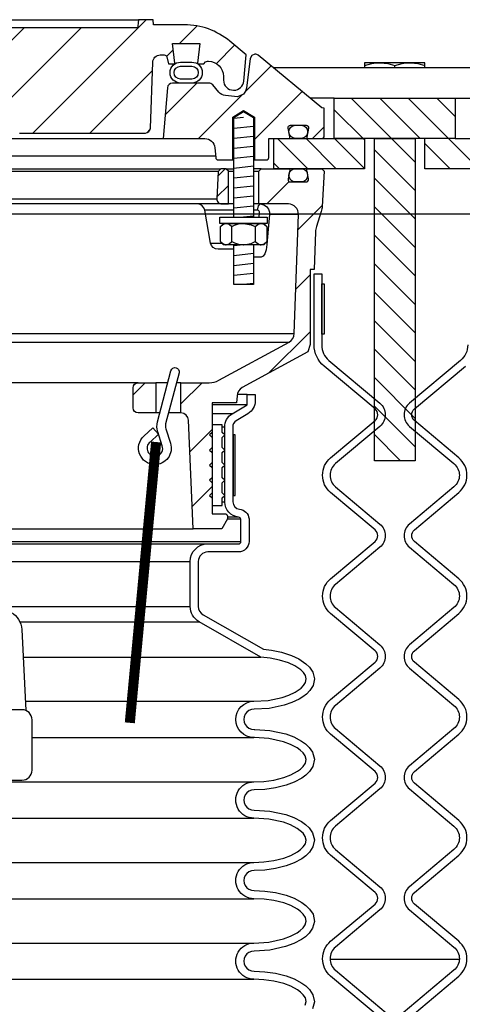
# Model space of a CAD drawing. Extents: x -285 to 5863, y 308 to 3178.
# Tile 525 of 622: x 5040.07 to 5045.56, y 974.21 to 986.43. Entities that reach past the tile are written whole.
import ezdxf

# ---------------------------------------------------------------- set-up
doc = ezdxf.new("R2010")
doc.units = 0
doc.header["$MEASUREMENT"] = 0
doc.header["$PDSIZE"] = 1
doc.layers.get('DEFPOINTS').update_dxf_attribs({"linetype": 'CONTINUOUS'})
for name, color, linetype in [('DIM', 3, 'CONTINUOUS'), ('FILL-CAP', 1, 'CONTINUOUS'), ('MULTI-PORT-MANHOLE', 2, 'CONTINUOUS'), ('MULTI-PORT-MANHOLE-HATCH', 252, 'CONTINUOUS'), ('MULTI-PORT-SHROUD', 1, 'CONTINUOUS'), ('MULTI-PORT-SPILL-BUCKET', 1, 'CONTINUOUS'), ('MULTI-PORT-SPILL-BUCKET-HATCH', 7, 'CONTINUOUS'), ('MULTI-PORT-SPILL-BUCKET-MANHOLE', 2, 'CONTINUOUS'), ('MULTI-PORT-SPILL-BUCKET-MANHOLE-HATCH', 7, 'CONTINUOUS'), ('MULTI-PORT-SPILL-BUCKET-SHROUD', 1, 'CONTINUOUS')]:
    doc.layers.add(name, color=color, linetype=linetype)
doc.layers.add('FREEZE-LINES', color=8, linetype='CONTINUOUS', plot=False)
doc.styles.add('SIMPLEX', font='simplex')
doc.dimstyles.new('DIM64', dxfattribs={"dimscale": 64, "dimtxt": 0.09375, "dimasz": 0.09375, "dimexe": 0.0625, "dimexo": 0.0625, "dimgap": 0.046875, "dimtad": 1, "dimdec": 4, "dimzin": 3, "dimdsep": 46, "dimlunit": 4, "dimtxsty": 'SIMPLEX', "dimcen": 0, "dimclrd": 256, "dimclre": 256, "dimclrt": 256, "dimadec": 0, "dimazin": 0, "dimtfac": 1, "dimtdec": 4, "dimtmove": 0, "dimatfit": 3, "dimfxl": 1, "dimfrac": 2, "dimtolj": 1, "dimtzin": 0, "dimarcsym": 0})
pattern_1 = [(135, (13026.4902, -192.00985), (0.176776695, 0.176776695), [])]
pattern_2 = [(45, (-2937.03963, -192.00985), (-0.35355339, 0.35355339), [])]

# ---------------------------------------------------------------- blocks, each defined once
blk = doc.blocks.new('*D53')
at = {"layer": 'DEFPOINTS', "color": 0, "transparency": 16777216}
for p in [(5440.235, 978.296), (4823.479, 978.015), (4823.479, 700.523)]:
    blk.add_point(p, dxfattribs=at)
at = {"layer": 'DIM', "lineweight": -2, "transparency": 16777216}
for p, q in [((5440.235, 974.296), (5440.235, 696.523)), ((4823.479, 974.015), (4823.479, 696.523)), ((5434.235, 700.523), (4829.479, 700.523))]:
    blk.add_line(p, q, dxfattribs=at)
at = {"layer": 'DIM', "transparency": 16777216}
for points in [[(4829.479, 701.523), (4829.479, 699.523), (4823.479, 700.523)], [(5434.235, 701.523), (5434.235, 699.523), (5440.235, 700.523)]]:
    blk.add_solid(points, dxfattribs=at)
at = {"layer": 'DIM', "transparency": 16777216, "insert": (5131.857, 708.095), "char_height": 6, "attachment_point": 5, "style": 'SIMPLEX'}
blk.add_mtext('\\A1;51\'-4 3/4" (F.V. TANK SLAB)', dxfattribs=at)

msp = doc.modelspace()

# ---------------------------------------------------------------- hatches: boundary and pattern name
at = {"layer": 'MULTI-PORT-MANHOLE-HATCH', "linetype": 'Continuous'}
h = msp.add_hatch(dxfattribs=at)
h.set_pattern_fill('LINE', color=256, scale=2, angle=45, style=0)
h.set_pattern_definition(pattern_1)
h.paths.add_polyline_path([(5043.97529, 985.45221), (5045.47529, 985.45221), (5045.47529, 984.95221), (5046.22529, 984.95221), (5046.22529, 984.57721), (5045.10029, 984.57721), (5045.10029, 984.95221), (5044.35029, 984.95221), (5044.35029, 984.57721), (5043.22529, 984.57721), (5043.22529, 984.95221), (5043.97529, 984.95221)])
h = msp.add_hatch(dxfattribs=at)
h.set_pattern_fill('LINE', color=256, scale=2, angle=45, style=0)
h.set_pattern_definition(pattern_1)
h.paths.add_polyline_path([(5044.47229, 984.95221), (5044.97829, 984.95221), (5044.97829, 980.95221), (5044.47229, 980.95221)])
at = {"layer": 'MULTI-PORT-SPILL-BUCKET-HATCH', "linetype": 'Continuous'}
h = msp.add_hatch(dxfattribs=at)
h.set_pattern_fill('LINE', color=256, scale=4, angle=45, style=0)
h.set_pattern_definition([(45, (-2801.2371, -220.5046), (-0.35355339, 0.35355339), [])])
edge = h.paths.add_edge_path(flags=16)
edge.add_line((5042.66279, 984.13971), (5042.66279, 984.54596))
edge.add_line((5042.66279, 984.54596), (5042.63154, 984.57721))
edge.add_line((5042.63154, 984.57721), (5042.56904, 984.57721))
edge.add_line((5042.56904, 984.57721), (5042.53606, 984.54424))
edge.add_line((5042.53606, 984.54424), (5042.51831, 984.20549))
edge.add_arc((5042.58073, 984.20222), 0.0625, 176.99787, 269.997947)
edge.add_line((5042.58072, 984.13971), (5042.66279, 984.13971))
edge = h.paths.add_edge_path()
edge.add_line((5041.54085, 981.92096), (5041.75933, 981.92096))
edge.add_line((5041.75933, 981.92096), (5041.75933, 981.54596))
edge.add_line((5041.75933, 981.54596), (5041.54085, 981.54596))
edge.add_arc((5041.54085, 981.60846), 0.0625, 180, 270, ccw=False)
edge.add_line((5041.47835, 981.60846), (5041.47835, 981.85846))
edge.add_arc((5041.54085, 981.85846), 0.0625, 90, 180, ccw=False)
edge = h.paths.add_edge_path()
edge.add_arc((5043.40593, 984.01471), 0.125, 358, 450)
edge.add_line((5043.40593, 984.13971), (5043.03779, 984.13971))
edge.add_line((5043.03779, 984.13971), (5043.03779, 984.54596))
edge.add_line((5043.03779, 984.54596), (5043.06904, 984.57721))
edge.add_line((5043.06904, 984.57721), (5043.40859, 984.57721))
edge.add_arc((5043.4086, 984.56222), 0.015, -11.010479, 90.011204, ccw=False)
edge.add_line((5043.42332, 984.55935), (5043.40215, 984.45043))
edge.add_arc((5043.43282, 984.44447), 0.03125, 169.001697, 270.001442)
edge.add_line((5043.43282, 984.41322), (5043.62476, 984.41322))
edge.add_arc((5043.62476, 984.44447), 0.03125, 269.999681, 370.999427)
edge.add_line((5043.65544, 984.45043), (5043.63426, 984.55936))
edge.add_arc((5043.64937, 984.5619), 0.01532, 88.573656, 189.573401, ccw=False)
edge.add_line((5043.64975, 984.57721), (5043.82056, 984.57721))
edge.add_line((5043.82056, 984.57721), (5043.84866, 984.54601))
edge.add_line((5043.84866, 984.54601), (5043.8258, 984.10986))
edge.add_arc((5043.57613, 984.12295), 0.25001, 342.100386, 357.000406, ccw=False)
edge.add_line((5043.81404, 984.0461), (5043.75407, 983.86044))
edge.add_arc((5043.99197, 983.7836), 0.25, 162.100003, 178.000095)
edge.add_line((5043.74212, 983.79232), (5043.72588, 983.32721))
edge.add_line((5043.72588, 983.32721), (5043.67533, 983.32721))
edge.add_line((5043.67533, 983.32721), (5043.67533, 982.39677))
edge.add_line((5043.67533, 982.39677), (5043.64788, 982.30378))
edge.add_line((5043.64788, 982.30378), (5042.83358, 981.86064))
edge.add_arc((5042.89333, 981.75085), 0.125, 118.554702, 177.000044)
edge.add_line((5042.76851, 981.75739), (5042.76398, 981.67096))
edge.add_line((5042.76398, 981.67096), (5042.46029, 981.67096))
edge.add_line((5042.46029, 981.67096), (5042.46029, 980.29596))
edge.add_line((5042.46029, 980.29596), (5042.61904, 980.29596))
edge.add_arc((5042.61904, 980.26471), 0.03125, 0, 90, ccw=False)
edge.add_line((5042.65029, 980.26471), (5042.65029, 980.23346))
edge.add_line((5042.65029, 980.23346), (5042.57812, 980.10846))
edge.add_line((5042.57812, 980.10846), (5042.22529, 980.10846))
edge.add_line((5042.22529, 980.10846), (5042.16644, 981.4563))
edge.add_arc((5042.07278, 981.45221), 0.09375, 2.499991, 90)
edge.add_line((5042.07278, 981.54596), (5042.07278, 981.92096))
edge.add_line((5042.07278, 981.92096), (5042.42318, 981.92096))
edge.add_arc((5042.42318, 982.17096), 0.25, 270.000244, 298.555091)
edge.add_line((5042.54268, 981.95137), (5043.41402, 982.42555))
edge.add_arc((5043.35427, 982.53535), 0.125, 298.554793, 357.999929)
edge.add_line((5043.47919, 982.53098), (5043.53085, 984.01035))
h = msp.add_hatch(dxfattribs=at)
h.set_pattern_fill('LINE', color=256, scale=4, angle=45, style=0)
h.set_pattern_definition([(45, (-2937.03963, -192.00985), (-0.35355339, 0.35355339), [])])
edge = h.paths.add_edge_path()
edge.add_line((5042.66279, 984.13971), (5042.66279, 984.54596))
edge.add_line((5042.66279, 984.54596), (5042.63154, 984.57721))
edge.add_line((5042.63154, 984.57721), (5042.56904, 984.57721))
edge.add_line((5042.56904, 984.57721), (5042.53606, 984.54424))
edge.add_line((5042.53606, 984.54424), (5042.51831, 984.20549))
edge.add_arc((5042.58073, 984.20222), 0.0625, 176.99787, 269.997947)
edge.add_line((5042.58072, 984.13971), (5042.66279, 984.13971))
at = {"layer": 'MULTI-PORT-SPILL-BUCKET-MANHOLE-HATCH', "linetype": 'Continuous'}
h = msp.add_hatch(dxfattribs=at)
h.set_pattern_fill('LINE', color=256, scale=4, angle=45, style=0)
h.set_pattern_definition(pattern_2)
h.paths.add_polyline_path([(5041.72213, 985.89861, -0.40402688), (5041.81582, 985.98909), (5041.86576, 985.98909, -0.33946204), (5041.89594, 985.96593), (5041.91904, 985.87971), (5041.98779, 985.87971), (5041.9967, 985.88862), (5041.96709, 986.12971), (5042.30849, 986.12971), (5042.27888, 985.88862), (5042.28779, 985.87971), (5042.35654, 985.87971), (5042.37864, 985.90181, -0.19891237), (5042.40073, 985.91096), (5042.41279, 985.91096, -0.41421356), (5042.60029, 985.72346), (5042.60029, 985.67659, 0.41824171), (5042.72701, 985.5516, 0.39283658), (5042.85325, 985.66569), (5042.88154, 985.98909), (5042.6786, 986.15938, 0.17633049), (5042.11616, 986.36409), (5041.73358, 986.36409), (5041.7292, 986.42659), (5041.5443, 986.42659), (5041.54145, 986.38589), (5041.53861, 986.34519), (5041.53796, 986.33589), (5041.5373, 986.32659), (5037.91291, 986.32659), (5037.91161, 986.34519), (5037.90876, 986.38589), (5037.90592, 986.42659), (5037.72074, 986.42659), (5037.71637, 986.36409), (5037.54658, 986.36409), (5037.54221, 986.42659), (5037.3547, 986.42659), (5037.35033, 986.36409), (5037.09637, 986.36409), (5037.09637, 986.42659), (5036.98041, 986.42659), (5036.98041, 986.36409), (5036.75621, 986.36409), (5036.75621, 986.42659), (5036.64025, 986.42659), (5036.64025, 986.36409), (5036.10025, 986.36409), (5036.09588, 986.42659), (5035.90837, 986.42659), (5035.904, 986.36409), (5035.78226, 986.36409), (5035.77789, 986.42659), (5035.58717, 986.42659), (5035.56572, 986.42409), (5035.5455, 986.4182), (5035.52656, 986.40897), (5035.50943, 986.39671), (5035.49462, 986.38174), (5035.48251, 986.36451), (5035.4765, 986.3528), (5035.47175, 986.34054), (5035.46807, 986.32667), (5035.466, 986.31248), (5035.43047, 985.90635), (5035.39493, 985.50022), (5035.38986, 985.44233), (5035.38408, 985.37627), (5035.38026, 985.36029), (5035.37266, 985.34065), (5035.36189, 985.32255), (5035.34822, 985.30653), (5035.33206, 985.29301), (5035.31386, 985.28242), (5035.2865, 985.27215), (5035.26026, 985.27034), (5033.12827, 985.27034), (5033.08296, 985.27884), (5033.04382, 985.30318), (5033.01615, 985.34006), (5033.00374, 985.38444), (5032.95726, 985.91569), (5032.96342, 985.96677), (5032.98962, 986.01104), (5033.03144, 986.041), (5033.08179, 986.05159), (5033.44384, 986.05159), (5033.49168, 986.06111), (5033.53223, 986.0882), (5033.55933, 986.12876), (5033.56885, 986.17659), (5033.56885, 986.30159), (5033.55933, 986.34943), (5033.53223, 986.38998), (5033.49168, 986.41708), (5033.44384, 986.42659), (5033.25633, 986.42659), (5033.25196, 986.36409), (5032.91555, 986.36409), (5032.86913, 986.36763), (5032.82271, 986.37129), (5032.77539, 986.36775), (5032.72736, 986.36409), (5032.66507, 986.36409), (5032.64227, 986.37014), (5032.62843, 986.38195), (5032.60206, 986.40256), (5032.57199, 986.41708), (5032.53941, 986.42464), (5032.50582, 986.42658), (5032.44055, 986.41595), (5032.38521, 986.38226), (5032.37597, 986.37429), (5032.35538, 986.36462), (5032.34072, 986.36409), (5032.31151, 986.36409), (5032.28913, 986.36585), (5032.26713, 986.37032), (5032.24535, 986.37627), (5032.2235, 986.38195), (5032.222, 986.38227), (5032.22049, 986.38258), (5032.20811, 986.3844), (5032.19562, 986.385), (5032.18159, 986.38424), (5032.16773, 986.38195), (5032.14588, 986.37626), (5032.12408, 986.37031), (5032.10204, 986.36584), (5032.07972, 986.36409), (5032.03024, 986.36409), (5032.00781, 986.37072), (5031.99303, 986.38136), (5031.99236, 986.38195), (5031.98574, 986.38746), (5031.97882, 986.39258), (5031.95695, 986.40526), (5031.93332, 986.41428), (5031.90784, 986.41965), (5031.88184, 986.42138), (5031.85434, 986.41944), (5031.82747, 986.41341), (5031.80185, 986.40283), (5031.77849, 986.3879), (5031.77486, 986.38498), (5031.76408, 986.37576), (5031.74156, 986.36505), (5031.72488, 986.36409), (5031.33442, 986.36409, 0.17632698), (5030.77198, 986.15938), (5030.56904, 985.98909), (5030.59733, 985.66569, 0.39283658), (5030.72357, 985.5516, 0.41824171), (5030.85029, 985.67659), (5030.85029, 985.72346, -0.41421356), (5031.03779, 985.91096), (5031.04985, 985.91096, -0.19891237), (5031.07194, 985.90181), (5031.09404, 985.87971), (5031.16279, 985.87971), (5031.1717, 985.88862), (5031.14209, 986.12971), (5031.48349, 986.12971), (5031.45388, 985.88862), (5031.46279, 985.87971), (5031.53154, 985.87971), (5031.55464, 985.96593, -0.3394582), (5031.58483, 985.98909), (5031.63476, 985.98909, -0.40402635), (5031.72845, 985.89861), (5031.75701, 985.08066, 0.40402635), (5031.81948, 985.02034), (5031.97811, 985.02034), (5032.02983, 985.02419), (5032.08155, 985.02788), (5032.43695, 985.02593), (5032.80385, 985.02426), (5032.83466, 985.02332), (5032.86538, 985.02087), (5032.87566, 985.02034), (5035.5517, 985.02034), (5035.59701, 985.02884), (5035.63616, 985.05318), (5035.66382, 985.09006), (5035.67624, 985.13444), (5035.7465, 985.93748), (5035.75891, 985.98188), (5035.78657, 986.01875), (5035.82572, 986.04309), (5035.87103, 986.05159), (5038.2759, 986.05159, -0.38887873), (5038.52495, 985.82338), (5038.5328, 985.73364, 0.38887873), (5038.59506, 985.67659), (5038.73137, 985.67659, -0.09968274), (5038.77975, 985.66685), (5039.94408, 985.17812, -0.27840381), (5040.02023, 985.07375), (5040.02091, 985.06598, 0.38887873), (5040.07072, 985.02034), (5041.63111, 985.02034, 0.40402623), (5041.69357, 985.08066)])
h = msp.add_hatch(dxfattribs=at)
h.set_pattern_fill('LINE', color=256, scale=4, angle=45, style=0)
h.set_pattern_definition(pattern_2)
edge = h.paths.add_edge_path()
edge.add_line((5041.90545, 985.58266), (5041.85029, 984.95221))
edge.add_line((5041.85029, 984.95221), (5042.36876, 984.95221))
edge.add_arc((5042.36876, 984.82721), 0.125, 5.000099, 90.000043, ccw=False)
edge.add_line((5042.49328, 984.83811), (5042.50405, 984.71511))
edge.add_arc((5042.53518, 984.71784), 0.03125, 185, 270)
edge.add_line((5042.53518, 984.68659), (5042.71659, 984.68659))
edge.add_line((5042.71659, 984.68659), (5042.71659, 985.21784))
edge.add_line((5042.71659, 985.21784), (5042.85029, 985.29818))
edge.add_line((5042.85029, 985.29818), (5042.98399, 985.21784))
edge.add_line((5042.98399, 985.21784), (5042.98399, 984.68659))
edge.add_line((5042.98399, 984.68659), (5043.13154, 984.68659))
edge.add_arc((5043.13154, 984.71784), 0.03125, 270, 360)
edge.add_line((5043.16279, 984.71784), (5043.16279, 984.95221))
edge.add_line((5043.16279, 984.95221), (5043.40784, 984.95221))
edge.add_arc((5043.40784, 984.96784), 0.01562, 270, 370.999746)
edge.add_line((5043.42317, 984.97082), (5043.40215, 985.079))
edge.add_arc((5043.43282, 985.08497), 0.03125, 90.000847, 191.000593, ccw=False)
edge.add_line((5043.43282, 985.11621), (5043.62476, 985.11621))
edge.add_arc((5043.62476, 985.08497), 0.03125, -10.998303, 90.001443, ccw=False)
edge.add_line((5043.65544, 985.079), (5043.63426, 984.97008))
edge.add_arc((5043.64899, 984.96722), 0.01501, 169.008936, 269.975776)
edge.add_line((5043.64899, 984.95221), (5043.81904, 984.95221))
edge.add_arc((5043.81904, 984.98346), 0.03125, 270, 360)
edge.add_line((5043.85029, 984.98346), (5043.85029, 985.32721))
edge.add_line((5043.85029, 985.32721), (5043.82198, 985.33252))
edge.add_line((5043.82198, 985.33252), (5043.031, 985.98463))
edge.add_arc((5042.99133, 985.93633), 0.0625, 50.600528, 90)
edge.add_line((5042.99133, 985.99883), (5042.95056, 985.9835))
edge.add_line((5042.95056, 985.9835), (5042.92979, 985.94503))
edge.add_line((5042.92979, 985.94503), (5042.8845, 985.57807))
edge.add_line((5042.8845, 985.57807), (5042.87259, 985.53793))
edge.add_line((5042.87259, 985.53793), (5042.8475, 985.50406))
edge.add_line((5042.8475, 985.50406), (5042.77529, 985.47127))
edge.add_line((5042.77529, 985.47127), (5042.62618, 985.48432))
edge.add_arc((5042.63707, 985.60885), 0.125, 220.000141, 265.000351, ccw=False)
edge.add_line((5042.54131, 985.52849), (5042.46672, 985.61739))
edge.add_arc((5042.41885, 985.57722), 0.0625, 40.001024, 90.001569)
edge.add_line((5042.41885, 985.63971), (5041.96771, 985.63971))
edge.add_arc((5041.96771, 985.57721), 0.0625, 90, 175)

# ---------------------------------------------------------------- linework, layer by layer
at = {"layer": 'FILL-CAP', "linetype": 'Continuous'}
msp.add_lwpolyline([(5039.96704, 979.06988, -0.2587825), (5040.09706, 978.86016), (5040.14801, 977.85434)], format="xyb", dxfattribs=at)
msp.add_lwpolyline([(5040.10029, 976.98881, 0.41421356), (5040.22529, 977.11381), (5040.22529, 977.73881, 0.41421356), (5040.10029, 977.86381), (5033.35029, 977.86381, 0.41421356), (5033.22529, 977.73881), (5033.22529, 977.11381, 0.41421356), (5033.35029, 976.98881)], format="xyb", close=True, dxfattribs=at)
at = {"layer": 'FREEZE-LINES', "linetype": 'Continuous'}
msp.add_line((5653.857, 984.01471), (4609.857, 984.01471), dxfattribs=at)
at = {"layer": 'MULTI-PORT-MANHOLE', "color": 1, "linetype": 'Continuous'}
msp.add_line((5044.72529, 985.82721), (5044.72529, 985.85807), dxfattribs=at)
at = {"layer": 'MULTI-PORT-MANHOLE', "linetype": 'Continuous'}
for p, q in [((5046.22864, 985.82721), (5043.22194, 985.82721)), ((5044.35029, 984.95221), (5043.97529, 984.95221)), ((5043.97529, 984.95221), (5044.35029, 984.95221)), ((5045.47529, 984.95221), (5045.10029, 984.95221))]:
    msp.add_line(p, q, dxfattribs=at)
at = {"layer": 'MULTI-PORT-MANHOLE', "color": 7, "linetype": 'Continuous'}
for p, q in [((5043.97529, 985.45221), (5043.6768, 985.45221)), ((5045.47529, 985.45221), (5045.77378, 985.45221)), ((5045.52714, 974.76471), (5043.92344, 974.76471))]:
    msp.add_line(p, q, dxfattribs=at)
at = {"layer": 'MULTI-PORT-MANHOLE', "color": 1, "linetype": 'Continuous'}
for points in [[(5044.35029, 985.85807), (5044.44215, 985.88237), (5044.48966, 985.8892), (5044.53779, 985.89156), (5044.55112, 985.89138), (5044.59477, 985.88826), (5044.63835, 985.88142), (5044.72529, 985.85807), (5044.81715, 985.88237), (5044.86466, 985.8892), (5044.91279, 985.89156), (5044.92612, 985.89138), (5044.96977, 985.88826), (5045.01335, 985.88142), (5045.10029, 985.85807)], [(5045.10029, 985.82721), (5045.10029, 985.89156), (5044.35029, 985.89156), (5044.35029, 985.82721)]]:
    msp.add_lwpolyline(points, dxfattribs=at)
at = {"layer": 'MULTI-PORT-MANHOLE', "linetype": 'Continuous'}
for points in [[(5043.97529, 985.45221), (5045.47529, 985.45221), (5045.47529, 984.95221), (5046.22529, 984.95221), (5046.22529, 984.57721), (5045.10029, 984.57721), (5045.10029, 984.95221), (5044.35029, 984.95221), (5044.35029, 984.57721), (5043.22529, 984.57721), (5043.22529, 984.95221), (5043.97529, 984.95221)], [(5044.97829, 984.95221), (5044.97829, 980.95221), (5044.47229, 980.95221), (5044.47229, 984.95221)]]:
    msp.add_lwpolyline(points, close=True, dxfattribs=at)
at = {"layer": 'MULTI-PORT-SHROUD', "color": 1, "linetype": 'Continuous'}
for points in [[(5044.56042, 974.02908), (5043.92995, 974.5581, -0.46630694), (5043.92995, 974.989), (5044.48142, 975.45173, 0.46630723), (5044.48142, 975.59537), (5043.92995, 976.0581, -0.46630723), (5043.92995, 976.489), (5044.48142, 976.95173, 0.46630723), (5044.48142, 977.09537), (5043.92995, 977.5581, -0.46630723), (5043.92995, 977.989), (5044.48142, 978.45173, 0.46630723), (5044.48142, 978.59537), (5043.92995, 979.0581, -0.46630723), (5043.92995, 979.489), (5044.48142, 979.95173, 0.46630723), (5044.48142, 980.09537), (5043.92995, 980.5581, -0.46630723), (5043.92995, 980.989), (5044.48142, 981.45173, 0.46630817), (5044.48142, 981.59537), (5043.84808, 982.1268, -0.22169529), (5043.72529, 982.39012), (5043.72529, 983.27355), (5043.81904, 983.27355), (5043.81904, 982.39013, 0.22169529), (5043.90834, 982.19861), (5044.54168, 981.66718, -0.46630908), (5044.54168, 981.37992), (5043.99021, 980.91718, 0.46630905), (5043.99021, 980.62992), (5044.54168, 980.16718, -0.46630905), (5044.54168, 979.87992), (5043.99021, 979.41718, 0.46630905), (5043.99021, 979.12992), (5044.54168, 978.66718, -0.46630905), (5044.54168, 978.37992), (5043.99021, 977.91718, 0.46630905), (5043.99021, 977.62992), (5044.54168, 977.16718, -0.46630905), (5044.54168, 976.87992), (5043.99021, 976.41718, 0.46630905), (5043.99021, 976.12992), (5044.54168, 975.66718, -0.46630905), (5044.54168, 975.37992), (5043.99021, 974.91718, 0.46630785), (5043.99021, 974.62992), (5044.62068, 974.10089, -0.29327778)], [(5045.63154, 982.39013, -0.22169529), (5045.54224, 982.19861), (5044.9089, 981.66718, 0.46630908), (5044.9089, 981.37992), (5045.46037, 980.91718, -0.46630905), (5045.46037, 980.62992), (5044.9089, 980.16718, 0.46630905), (5044.9089, 979.87992), (5045.46037, 979.41718, -0.46630905), (5045.46037, 979.12992), (5044.9089, 978.66718, 0.46630905), (5044.9089, 978.37992), (5045.46037, 977.91718, -0.46630905), (5045.46037, 977.62992), (5044.9089, 977.16718, 0.46630905), (5044.9089, 976.87992), (5045.46037, 976.41718, -0.46630905), (5045.46037, 976.12992), (5044.9089, 975.66718, 0.46630905), (5044.9089, 975.37992), (5045.46037, 974.91718, -0.46630785), (5045.46037, 974.62992), (5044.8299, 974.10089, 0.29327778)], [(5044.89016, 974.02908), (5045.52063, 974.5581, 0.46630694), (5045.52063, 974.989), (5044.96916, 975.45173, -0.46630723), (5044.96916, 975.59537), (5045.52063, 976.0581, 0.46630723), (5045.52063, 976.489), (5044.96916, 976.95173, -0.46630723), (5044.96916, 977.09537), (5045.52063, 977.5581, 0.46630723), (5045.52063, 977.989), (5044.96916, 978.45173, -0.46630723), (5044.96916, 978.59537), (5045.52063, 979.0581, 0.46630723), (5045.52063, 979.489), (5044.96916, 979.95173, -0.46630723), (5044.96916, 980.09537), (5045.52063, 980.5581, 0.46630723), (5045.52063, 980.989), (5044.96916, 981.45173, -0.46630817), (5044.96916, 981.59537), (5045.6025, 982.1268, 0.22169529)]]:
    msp.add_lwpolyline(points, format="xyb", dxfattribs=at)
at = {"layer": 'MULTI-PORT-SHROUD', "color": 7, "linetype": 'Continuous'}
msp.add_lwpolyline([(5043.81904, 982.52355), (5043.81904, 983.14855), (5043.84904, 983.14855), (5043.84904, 982.52355)], close=True, dxfattribs=at)
at = {"layer": 'MULTI-PORT-SPILL-BUCKET', "color": 7, "linetype": 'Continuous'}
for p, q in [((5030.88154, 984.57721), (5042.56904, 984.57721)), ((5042.53606, 984.54424), (5030.91452, 984.54424)), ((5042.63154, 984.57721), (5042.72709, 984.57721)), ((5042.66279, 984.54596), (5042.72709, 984.54596)), ((5043.06904, 984.57721), (5042.97349, 984.57721)), ((5042.97349, 984.54596), (5043.03779, 984.54596)), ((5042.72709, 984.13971), (5030.72349, 984.13971)), ((5030.93227, 984.20549), (5042.51831, 984.20549)), ((5043.03779, 984.13971), (5042.97349, 984.13971)), ((5042.72709, 984.06224), (5042.36917, 984.06224)), ((5043.02143, 984.06224), (5042.97349, 984.06224)), ((5043.53085, 984.01035), (5043.17261, 984.01035)), ((5042.44103, 983.65468), (5042.57932, 983.65469)), ((5029.97139, 982.53098), (5043.47919, 982.53098)), ((5032.47874, 982.42555), (5043.41402, 982.42555)), ((5041.54085, 981.92096), (5032.9035, 981.92096)), ((5041.90907, 981.92096), (5041.75933, 981.92096)), ((5042.07278, 981.92096), (5042.01741, 981.92096)), ((5041.81039, 981.54596), (5041.75933, 981.54596)), ((5042.07278, 981.54596), (5041.91873, 981.54596)), ((5032.65807, 980.10846), (5042.22529, 980.10846))]:
    msp.add_line(p, q, dxfattribs=at)
at = {"layer": 'MULTI-PORT-SPILL-BUCKET', "color": 2, "linetype": 'Continuous'}
for p, q in [((5042.70595, 983.67239), (5042.70595, 983.86054)), ((5042.99463, 983.86054), (5042.99463, 983.67239))]:
    msp.add_line(p, q, dxfattribs=at)
for points in [[(5042.72709, 983.97722), (5042.72709, 985.2119), (5042.85029, 985.28593), (5042.97349, 985.2119), (5042.97349, 983.97722)], [(5042.56162, 983.86054), (5042.5917, 983.88543), (5042.62472, 983.89921), (5042.63378, 983.89921), (5042.63378, 983.89921), (5042.6713, 983.8882), (5042.70595, 983.86054), (5042.73836, 983.8753), (5042.78879, 983.89176), (5042.84296, 983.89911), (5042.85029, 983.89921), (5042.9433, 983.88248), (5042.99463, 983.86054), (5043.02471, 983.88543), (5043.05773, 983.89921), (5043.0668, 983.89921), (5043.10431, 983.8882), (5043.13897, 983.86054)], [(5042.56162, 983.67239), (5042.5917, 983.64751), (5042.62472, 983.63372), (5042.63378, 983.63372), (5042.63378, 983.63372), (5042.6713, 983.64473), (5042.70595, 983.67239), (5042.73836, 983.65763), (5042.78879, 983.64117), (5042.84296, 983.63382), (5042.85029, 983.63372), (5042.9433, 983.65046), (5042.99463, 983.67239), (5043.02471, 983.64751), (5043.05773, 983.63372), (5043.0668, 983.63372), (5043.10431, 983.64473), (5043.13897, 983.67239)], [(5042.97349, 983.63372), (5042.97349, 983.13984), (5042.72709, 983.13984), (5042.72709, 983.63372)]]:
    msp.add_lwpolyline(points, dxfattribs=at)
at = {"layer": 'MULTI-PORT-SPILL-BUCKET', "linetype": 'Continuous'}
for points in [[(5043.53085, 984.01035, 0.42447482), (5043.40593, 984.13971), (5043.03779, 984.13971), (5043.03779, 984.54596), (5043.06904, 984.57721), (5043.40859, 984.57721, -0.47174628), (5043.42332, 984.55935), (5043.40215, 984.45043, 0.47162926), (5043.43282, 984.41322), (5043.62476, 984.41322, 0.47162926), (5043.65544, 984.45043), (5043.63426, 984.55936, -0.47162926), (5043.64975, 984.57721), (5043.82056, 984.57721), (5043.84866, 984.54601), (5043.8258, 984.10986, -0.06510535), (5043.81404, 984.0461), (5043.75407, 983.86044, 0.06948876), (5043.74212, 983.79232), (5043.72588, 983.32721), (5043.67533, 983.32721), (5043.67533, 982.39677), (5043.64788, 982.30378), (5042.83358, 981.86064, 0.26069176), (5042.76851, 981.75739), (5042.76398, 981.67096), (5042.46029, 981.67096), (5042.46029, 980.29596), (5042.61904, 980.29596, -0.41421356), (5042.65029, 980.26471), (5042.65029, 980.23346), (5042.57812, 980.10846), (5042.22529, 980.10846), (5042.16644, 981.4563, 0.40149071), (5042.07278, 981.54596), (5042.07278, 981.54596), (5042.07278, 981.92096), (5042.42318, 981.92096, 0.12524277), (5042.54268, 981.95137), (5043.41402, 982.42555, 0.265356), (5043.47919, 982.53098), (5043.53085, 984.01035)], [(5042.66279, 984.13971), (5042.66279, 984.54596), (5042.63154, 984.57721), (5042.56904, 984.57721), (5042.53606, 984.54424), (5042.51831, 984.20549, 0.4296343), (5042.58072, 984.13971), (5042.66279, 984.13971)]]:
    msp.add_lwpolyline(points, format="xyb", dxfattribs=at)
at = {"layer": 'MULTI-PORT-SPILL-BUCKET', "color": 7, "linetype": 'Continuous'}
for points in [[(5043.64479, 984.49322, -0.41421356), (5043.56479, 984.41322), (5043.49279, 984.41322, -0.41421356), (5043.41279, 984.49322), (5043.41279, 984.49722, -0.41421356), (5043.49279, 984.57722), (5043.56479, 984.57722, -0.41421356), (5043.64479, 984.49722)], [(5042.72709, 983.57721), (5042.53336, 983.57721, -0.36397024), (5042.44103, 983.65468), (5042.36917, 984.06224, 0.36397024), (5042.27684, 984.13971)]]:
    msp.add_lwpolyline(points, format="xyb", dxfattribs=at)
msp.add_lwpolyline([(5043.04383, 983.97721), (5043.04852, 984.02991), (5043.04777, 984.04047), (5043.04375, 984.04993), (5043.0369, 984.0572), (5043.02806, 984.0614), (5043.02143, 984.06224), (5043.0337, 984.11778), (5043.05676, 984.13971), (5043.10078, 984.1306), (5043.13409, 984.10858), (5043.15851, 984.07597), (5043.17127, 984.03642), (5043.17261, 984.01035), (5043.15599, 983.82583), (5043.13865, 983.63514), (5043.12835, 983.57032), (5043.11253, 983.52229), (5043.09216, 983.491), (5043.06949, 983.48019), (5043.05895, 983.48019), (5042.97349, 983.48019)], dxfattribs=at)
at = {"layer": 'MULTI-PORT-SPILL-BUCKET', "color": 2, "linetype": 'Continuous'}
for points in [[(5043.14329, 983.89921), (5042.55729, 983.89921), (5042.55729, 983.97722), (5042.55729, 983.97722), (5043.14329, 983.97722)], [(5043.10029, 983.89921), (5043.13897, 983.86054), (5043.13897, 983.67239), (5043.10029, 983.63372), (5042.60029, 983.63372), (5042.56162, 983.67239), (5042.56162, 983.86054), (5042.60029, 983.89921)], [(5042.58529, 980.49222), (5042.61654, 980.52347), (5042.58529, 980.55472), (5042.58529, 980.67972), (5042.61654, 980.71097), (5042.58529, 980.74222), (5042.58529, 980.86722), (5042.61654, 980.89847), (5042.58529, 980.92972), (5042.58529, 981.05472), (5042.61654, 981.08597), (5042.58529, 981.11722), (5042.58529, 981.24222), (5042.61654, 981.27347), (5042.58529, 981.30472), (5042.58529, 981.39847), (5042.46029, 981.39847), (5042.46029, 981.30472), (5042.42904, 981.27347), (5042.46029, 981.24222), (5042.46029, 981.11722), (5042.42904, 981.08597), (5042.46029, 981.05472), (5042.46029, 980.92972), (5042.42904, 980.89847), (5042.46029, 980.86722), (5042.46029, 980.74222), (5042.42904, 980.71097), (5042.46029, 980.67972), (5042.46029, 980.55472), (5042.42904, 980.52347), (5042.46029, 980.49222), (5042.46029, 980.39847), (5042.58529, 980.39847)]]:
    msp.add_lwpolyline(points, close=True, dxfattribs=at)
at = {"layer": 'MULTI-PORT-SPILL-BUCKET', "color": 1, "linetype": 'Continuous'}
msp.add_lwpolyline([(5041.74549, 980.90534, -0.67313043), (5041.61199, 981.25815), (5041.72392, 981.36018), (5041.79489, 981.28198), (5041.68897, 981.18543, 0.80377672), (5041.77363, 981.01389, 0.43550595), (5041.84151, 981.1387), (5041.78508, 981.31338, -0.14376727), (5041.7816, 981.43658), (5041.94846, 982.07062, -1), (5042.04978, 982.04396), (5041.88309, 981.41054, 0.14444497), (5041.88492, 981.34866), (5041.94209, 981.17071, -0.51620484)], format="xyb", close=True, dxfattribs=at)
at = {"layer": 'MULTI-PORT-SPILL-BUCKET', "linetype": 'Continuous'}
msp.add_lwpolyline([(5041.54085, 981.92096), (5041.75933, 981.92096), (5041.75933, 981.54596), (5041.54085, 981.54596, -0.41421356), (5041.47835, 981.60846), (5041.47835, 981.85846, -0.41421356)], format="xyb", close=True, dxfattribs=at)
at = {"layer": 'MULTI-PORT-SPILL-BUCKET', "color": 7, "const_width": 0.125}
msp.add_lwpolyline([(5041.76461, 981.1855), (5041.4382, 977.70075)], dxfattribs=at)
at = {"layer": 'MULTI-PORT-SPILL-BUCKET-HATCH', "linetype": 'Continuous'}
for p, q in [((5042.85029, 985.2119), (5042.72769, 985.19912)), ((5042.9729, 985.1012), (5042.72769, 985.07566)), ((5042.9729, 984.97774), (5042.72769, 984.95219)), ((5042.9729, 984.85427), (5042.72769, 984.82872)), ((5042.9729, 984.7308), (5042.72768, 984.70525)), ((5042.9729, 984.60733), (5042.72768, 984.58178)), ((5042.9729, 984.48386), (5042.72768, 984.45832)), ((5042.9729, 984.3604), (5042.72768, 984.33485)), ((5042.9729, 984.23693), (5042.72768, 984.21138)), ((5042.9729, 984.11346), (5042.72769, 984.08791)), ((5042.9729, 983.98999), (5042.85029, 983.97722))]:
    msp.add_line(p, q, dxfattribs=at)
at = {"layer": 'MULTI-PORT-SPILL-BUCKET-HATCH'}
for p, q in [((5042.85029, 983.63372), (5042.72769, 983.62094)), ((5042.9729, 983.52302), (5042.72769, 983.49747)), ((5042.9729, 983.39955), (5042.72769, 983.37401)), ((5042.9729, 983.27609), (5042.72769, 983.25054)), ((5042.9729, 983.15262), (5042.85029, 983.13984))]:
    msp.add_line(p, q, dxfattribs=at)
at = {"layer": 'MULTI-PORT-SPILL-BUCKET-MANHOLE', "color": 7, "linetype": 'Continuous'}
for p, q in [((5037.90592, 986.42659), (5041.54423, 986.42556)), ((5031.60029, 984.95221), (5041.85029, 984.95221))]:
    msp.add_line(p, q, dxfattribs=at)
at = {"layer": 'MULTI-PORT-SPILL-BUCKET-MANHOLE', "linetype": 'Continuous'}
for points in [[(5040.07072, 985.02034), (5041.63111, 985.02034, 0.40402623), (5041.69357, 985.08066), (5041.72213, 985.89861, -0.40402688), (5041.81582, 985.98909), (5041.86576, 985.98909, -0.33946204), (5041.89594, 985.96593), (5041.91904, 985.87971), (5041.98779, 985.87971), (5041.9967, 985.88862), (5041.96709, 986.12971), (5042.30849, 986.12971), (5042.27888, 985.88862), (5042.28779, 985.87971), (5042.35654, 985.87971), (5042.37864, 985.90181, -0.19891237), (5042.40073, 985.91096), (5042.41279, 985.91096, -0.41421356), (5042.60029, 985.72346), (5042.60029, 985.67659, 0.41421356), (5042.72529, 985.55159), (5042.72872, 985.55159, 0.38887873), (5042.85325, 985.66569), (5042.88154, 985.98909), (5042.6786, 986.15938, 0.17633049), (5042.11616, 986.36409), (5041.73358, 986.36409), (5041.7292, 986.42659), (5041.5443, 986.42659), (5041.54145, 986.38589), (5041.53861, 986.34519), (5041.53796, 986.33589), (5041.5373, 986.32659), (5037.91291, 986.32659)], [(5041.90545, 985.58266), (5041.85029, 984.95221), (5042.36876, 984.95221, -0.38887845), (5042.49328, 984.83811), (5042.50405, 984.71511, 0.38887873), (5042.53518, 984.68659), (5042.71659, 984.68659), (5042.71659, 985.21784), (5042.85029, 985.29818), (5042.98399, 985.21784), (5042.98399, 984.68659), (5043.13154, 984.68659, 0.41421356), (5043.16279, 984.71784), (5043.16279, 984.95221), (5043.40784, 984.95221, 0.47162926), (5043.42317, 984.97082), (5043.40215, 985.079, -0.47162926), (5043.43282, 985.11621), (5043.62476, 985.11621, -0.47162926), (5043.65544, 985.079), (5043.63426, 984.97008, 0.47145376), (5043.64899, 984.95221), (5043.81904, 984.95221, 0.41421356), (5043.85029, 984.98346), (5043.85029, 985.32721), (5043.82198, 985.33252), (5043.031, 985.98463, 0.17362646), (5042.99133, 985.99883), (5042.95056, 985.9835), (5042.92979, 985.94503), (5042.8845, 985.57807), (5042.87259, 985.53793), (5042.8475, 985.50406), (5042.77529, 985.47127), (5042.62618, 985.48432, -0.19891332), (5042.54131, 985.52849), (5042.46672, 985.61739, 0.22169716), (5042.41885, 985.63971), (5041.96771, 985.63971, 0.38887873), (5041.90545, 985.58266)]]:
    msp.add_lwpolyline(points, format="xyb", dxfattribs=at)
at = {"layer": 'MULTI-PORT-SPILL-BUCKET-MANHOLE', "color": 7, "linetype": 'Continuous'}
for points in [[(5042.20779, 985.89972, -1), (5042.20779, 985.63972), (5042.06779, 985.63972, -1), (5042.06779, 985.89972)], [(5042.20779, 985.68972), (5042.06779, 985.68972, -1), (5042.06779, 985.84972), (5042.20779, 985.84972, -1)]]:
    msp.add_lwpolyline(points, format="xyb", close=True, dxfattribs=at)
msp.add_lwpolyline([(5043.64479, 985.03222, -0.41421356), (5043.56479, 984.95222), (5043.49279, 984.95222, -0.41421356), (5043.41279, 985.03222), (5043.41279, 985.03622, -0.41421356), (5043.49279, 985.11622), (5043.56479, 985.11622, -0.41421356), (5043.64479, 985.03622)], format="xyb", dxfattribs=at)
msp.add_lwpolyline([(5042.50244, 984.73346), (5037.21665, 984.73346)], dxfattribs=at)
at = {"layer": 'MULTI-PORT-SPILL-BUCKET-SHROUD', "color": 7, "linetype": 'Continuous'}
for p, q in [((5042.89529, 981.77347), (5042.7704, 981.77347)), ((5042.89529, 981.64815), (5042.46029, 981.64815)), ((5042.70673, 981.53566), (5042.46029, 981.53566)), ((5042.61529, 981.3711), (5042.58529, 981.3711)), ((5042.61529, 980.43936), (5042.58529, 980.43936)), ((5042.81717, 980.22754), (5042.64687, 980.22754)), ((5042.78888, 980.25238), (5042.65029, 980.25238)), ((5032.6952, 979.95254), (5042.81717, 979.95254)), ((5032.70053, 979.92129), (5042.40654, 979.92129)), ((5032.73783, 979.70254), (5042.18779, 979.70254)), ((5039.92314, 979.1454), (5042.18779, 979.1454)), ((5040.07334, 978.95572), (5042.29758, 978.95572)), ((5040.11452, 978.5155), (5043.0639, 978.5155)), ((5040.14225, 977.96816), (5042.97775, 977.96816)), ((5040.22529, 977.51816), (5042.97775, 977.51816)), ((5039.88739, 976.96816), (5042.97776, 976.96816)), ((5038.85029, 976.51816), (5042.97776, 976.51816)), ((5039.15157, 975.96816), (5042.97776, 975.96816)), ((5039.15157, 975.51816), (5042.97776, 975.51816)), ((5039.13571, 974.96816), (5042.97776, 974.96816)), ((5039.15157, 974.51816), (5042.97776, 974.51816))]:
    msp.add_line(p, q, dxfattribs=at)
at = {"layer": 'MULTI-PORT-SPILL-BUCKET-SHROUD', "linetype": 'Continuous'}
msp.add_lwpolyline([(5043.61514, 974.19535), (5043.62772, 974.24037), (5043.61756, 974.28587), (5043.59112, 974.32589), (5043.55734, 974.35898), (5043.51927, 974.38696), (5043.43648, 974.43176), (5043.34845, 974.46477), (5043.22711, 974.49544), (5043.10321, 974.51273), (5042.97776, 974.51816, -1.00000016), (5042.97776, 974.96816), (5043.1629, 974.98028), (5043.34366, 975.02006), (5043.43165, 975.05249), (5043.51469, 975.0964), (5043.55306, 975.12388), (5043.5874, 975.1562), (5043.61501, 975.19511), (5043.62771, 975.24011), (5043.61766, 975.28565), (5043.59127, 975.32571), (5043.5575, 975.35884), (5043.51943, 975.38685), (5043.43663, 975.43169), (5043.34858, 975.46473), (5043.2272, 975.49542), (5043.10326, 975.51272), (5042.97776, 975.51816, -1.00000017), (5042.97776, 975.96816), (5043.10321, 975.9736), (5043.22711, 975.99089), (5043.34845, 976.02156), (5043.43648, 976.05456), (5043.51927, 976.09936), (5043.55734, 976.12735), (5043.59112, 976.16044), (5043.61756, 976.20045), (5043.62772, 976.24596), (5043.61514, 976.29097), (5043.58759, 976.32991), (5043.5533, 976.36226), (5043.51495, 976.38975), (5043.43196, 976.43369), (5043.34401, 976.46615), (5043.16332, 976.50599), (5042.97776, 976.51816, -1.00000017), (5042.97776, 976.96816), (5043.10321, 976.9736), (5043.2271, 976.99089), (5043.34844, 977.02156), (5043.43648, 977.05456), (5043.51926, 977.09936), (5043.55733, 977.12735), (5043.59112, 977.16044), (5043.61756, 977.20045), (5043.62771, 977.24596), (5043.61513, 977.29097), (5043.58759, 977.32991), (5043.55329, 977.36226), (5043.51495, 977.38975), (5043.43196, 977.43369), (5043.344, 977.46615), (5043.16331, 977.50599), (5042.9837, 977.51777), (5042.97775, 977.51816, -1), (5042.97775, 977.96816), (5043.15421, 977.97922), (5043.3271, 978.01508), (5043.41078, 978.04374), (5043.49052, 978.08188), (5043.5283, 978.10543), (5043.56342, 978.13266), (5043.59465, 978.16444), (5043.61841, 978.20221), (5043.6269, 978.24568), (5043.61631, 978.2886), (5043.59166, 978.32543), (5043.55997, 978.35664), (5043.48719, 978.40658), (5043.40702, 978.44398), (5043.29533, 978.48029), (5043.18074, 978.50341), (5043.0639, 978.5155), (5042.29758, 978.95572, -0.26853007), (5042.18779, 979.1454), (5042.18779, 979.70254, -0.41421356), (5042.40654, 979.92129), (5042.78592, 979.92129, 0.41421356), (5042.81717, 979.95254), (5042.81717, 980.22754, 0.33495079), (5042.78888, 980.25238, -0.37226186), (5042.61529, 980.43936), (5042.61529, 981.3711, -0.26412454), (5042.70673, 981.53566), (5042.89529, 981.64815), (5042.89529, 981.77347), (5042.99529, 981.77347), (5042.99529, 981.69784, -0.26412454), (5042.90385, 981.53682), (5042.75843, 981.45007, 0.26412454), (5042.71529, 981.37165), (5042.71529, 980.44146, 0.36520106), (5042.79894, 980.35188, -0.35854627), (5042.91717, 980.23422), (5042.91717, 979.95254, -0.41421356), (5042.78592, 979.82129), (5042.40654, 979.82129, 0.41421356), (5042.28779, 979.70254), (5042.28779, 979.1454, 0.26853007), (5042.34739, 979.04244), (5043.0953, 978.61279), (5043.19581, 978.60239), (5043.32076, 978.57718), (5043.44375, 978.53719), (5043.53696, 978.49371), (5043.62383, 978.4341), (5043.6691, 978.38952), (5043.70918, 978.32961), (5043.72928, 978.24819), (5043.71298, 978.16474), (5043.67354, 978.10205), (5043.63002, 978.05777), (5043.58554, 978.02327), (5043.53869, 977.99407), (5043.44868, 977.95102), (5043.35356, 977.91844), (5043.16756, 977.87986), (5042.98042, 977.86813, 1.02213573), (5042.98055, 977.61819), (5042.99025, 977.61756), (5043.17743, 977.60527), (5043.37221, 977.56234), (5043.47285, 977.5252), (5043.56772, 977.47496), (5043.61702, 977.43961), (5043.66346, 977.39581), (5043.70677, 977.33458), (5043.73078, 977.24869), (5043.71114, 977.16069), (5043.66869, 977.09644), (5043.62225, 977.05096), (5043.57292, 977.0147), (5043.47802, 976.96334), (5043.37834, 976.92597), (5043.24632, 976.8926), (5043.1123, 976.8739), (5042.97961, 976.86815, 1.01877101), (5042.98056, 976.61819), (5043.17744, 976.60527), (5043.37222, 976.56234), (5043.47286, 976.5252), (5043.56773, 976.47496), (5043.61702, 976.43961), (5043.66347, 976.39581), (5043.70678, 976.33458), (5043.73079, 976.24868), (5043.71115, 976.16069), (5043.6687, 976.09644), (5043.62226, 976.05096), (5043.57293, 976.0147), (5043.47803, 975.96334), (5043.37835, 975.92597), (5043.24633, 975.8926), (5043.11231, 975.8739), (5042.97961, 975.86815, 1.01490594), (5042.97961, 975.61818), (5043.11236, 975.61242), (5043.24643, 975.5937), (5043.37849, 975.56031), (5043.4782, 975.5229), (5043.57312, 975.47149), (5043.62247, 975.43519), (5043.66892, 975.38963), (5043.71133, 975.32523), (5043.73077, 975.23714), (5043.70657, 975.15133), (5043.66319, 975.09021), (5043.61673, 975.04647), (5043.56741, 975.01116), (5043.4725, 974.96097), (5043.37183, 974.92387), (5043.17699, 974.88099), (5042.98056, 974.86813, 1.01873998), (5042.97961, 974.61818), (5043.11231, 974.61243), (5043.24633, 974.59372), (5043.37835, 974.56035), (5043.47803, 974.52298), (5043.57293, 974.47162), (5043.62226, 974.43537), (5043.6687, 974.38988), (5043.71115, 974.32563), (5043.73079, 974.23764), (5043.70678, 974.15175)], format="xyb", dxfattribs=at)
at = {"layer": 'MULTI-PORT-SPILL-BUCKET-SHROUD', "color": 7, "linetype": 'Continuous'}
msp.add_lwpolyline([(5042.72029, 981.27347), (5042.72029, 980.52347), (5042.74529, 980.52347), (5042.74529, 981.27347), (5042.72029, 981.27347), (5042.71903, 981.27347), (5042.71527, 981.27347)], dxfattribs=at)

# ---------------------------------------------------------------- dimensions: what is measured, and where the dimension line sits
at = {"layer": 'DIM'}
dim = msp.add_linear_dim(base=(4823.47882, 700.52328), p1=(5440.23519, 978.29596), p2=(4823.47882, 978.01471), angle=180, text='<> (F.V. TANK SLAB)', dimstyle='DIM64', dxfattribs=at)
dim.commit()
dim.dimension.update_dxf_attribs({"geometry": '*D53', "text_midpoint": (5131.857, 708.09471)})

doc.saveas('drawing.dxf')
